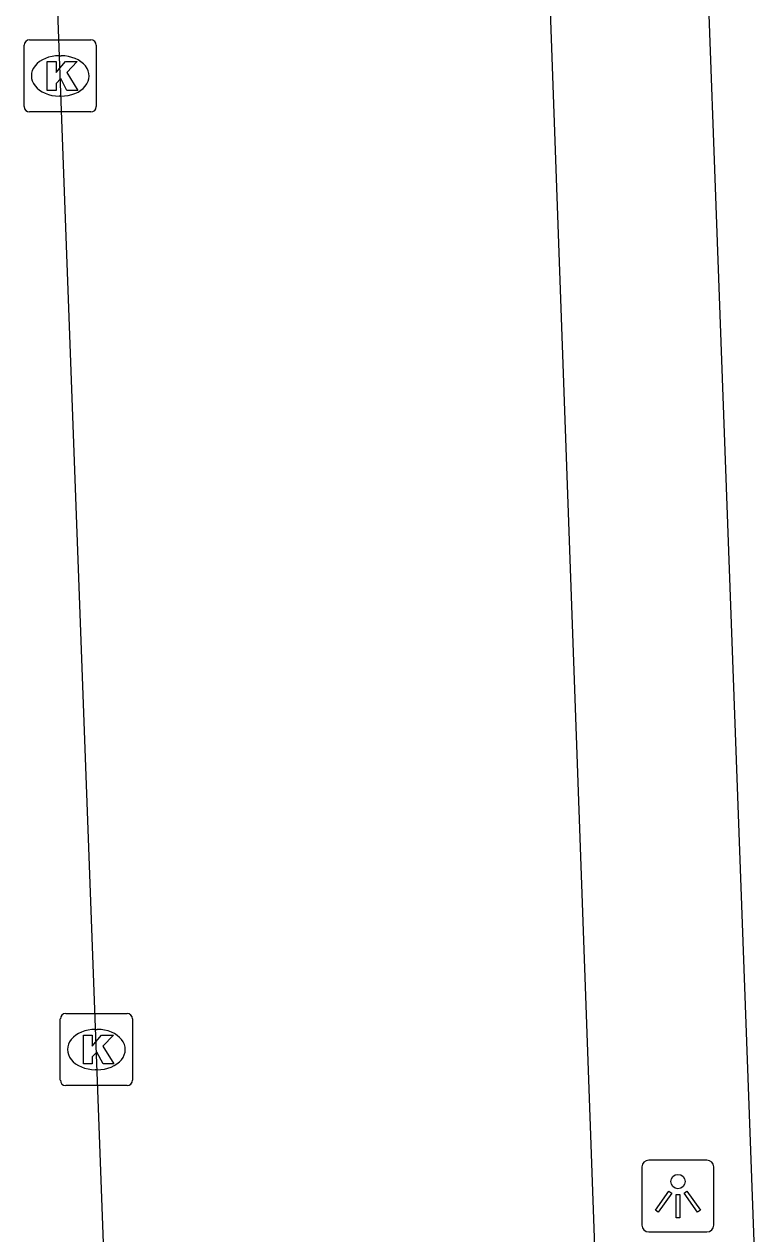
# Model space of a CAD drawing. Extents: x 161084 to 161928, y 385355 to 386522.
# Drawn here: x 161341.53 to 161351.68, y 386428.81 to 386445.59 of the extents above; entities that cross this region are included whole.
import ezdxf

# ---------------------------------------------------------------- set-up
doc = ezdxf.new("R2010")
doc.units = 0
for name, color, linetype in [('IMGEO_Kolk', 7, 'Continuous'), ('IMGEO_Lichtpunt', 7, 'Continuous'), ('IMGEO_Rijbaan_lokaal_open', 7, 'Continuous')]:
    doc.layers.add(name, color=color, linetype=linetype)

msp = doc.modelspace()

# ---------------------------------------------------------------- linework, layer by layer
at = {"layer": 'IMGEO_Kolk'}
for p, q in [((161341.609, 386445.373), (161342.461, 386445.373)), ((161341.534, 386444.447), (161341.534, 386445.299)), ((161342.535, 386445.299), (161342.535, 386444.447)), ((161342.022, 386445.153), (161342.047, 386445.153)), ((161342.045, 386444.593), (161342.02, 386444.593)), ((161342.461, 386444.373), (161341.609, 386444.373)), ((161342.036, 386430.941), (161342.036, 386431.793)), ((161342.111, 386431.867), (161342.963, 386431.867)), ((161343.037, 386431.793), (161343.037, 386430.941)), ((161342.524, 386431.647), (161342.549, 386431.647)), ((161342.547, 386431.087), (161342.522, 386431.087)), ((161342.963, 386430.867), (161342.111, 386430.867))]:
    msp.add_line(p, q, dxfattribs=at)
for points in [[(161341.609, 386445.373), (161342.461, 386445.373)], [(161341.534, 386444.447), (161341.534, 386445.299)], [(161342.535, 386445.299), (161342.535, 386444.447)], [(161341.855, 386445.073), (161341.978, 386445.073), (161341.978, 386444.922), (161342.108, 386445.073), (161342.272, 386445.073), (161342.126, 386444.922), (161342.279, 386444.673), (161342.127, 386444.673), (161342.042, 386444.837), (161341.978, 386444.77), (161341.978, 386444.673), (161341.855, 386444.673), (161341.855, 386445.073)], [(161342.461, 386444.373), (161341.609, 386444.373)], [(161342.036, 386430.941), (161342.036, 386431.793)], [(161342.111, 386431.867), (161342.963, 386431.867)], [(161343.037, 386431.793), (161343.037, 386430.941)], [(161342.357, 386431.567), (161342.48, 386431.567), (161342.48, 386431.416), (161342.61, 386431.567), (161342.774, 386431.567), (161342.628, 386431.416), (161342.781, 386431.167), (161342.629, 386431.167), (161342.544, 386431.331), (161342.48, 386431.264), (161342.48, 386431.167), (161342.357, 386431.167), (161342.357, 386431.567)], [(161342.963, 386430.867), (161342.111, 386430.867)]]:
    msp.add_lwpolyline(points, dxfattribs=at)
for centre, start, end in [((161341.611, 386445.297), 91.552, 178.448), ((161341.611, 386445.297), 91.552, 178.448), ((161342.459, 386445.297), 1.552, 88.448), ((161342.459, 386445.297), 1.552, 88.448), ((161341.611, 386444.449), 181.552, 268.448), ((161341.611, 386444.449), 181.552, 268.448), ((161342.459, 386444.449), 271.552, 358.448), ((161342.459, 386444.449), 271.552, 358.448), ((161342.113, 386431.791), 91.552, 178.448), ((161342.113, 386431.791), 91.552, 178.448), ((161342.961, 386431.791), 1.552, 88.448), ((161342.961, 386431.791), 1.552, 88.448), ((161342.113, 386430.943), 181.552, 268.448), ((161342.113, 386430.943), 181.552, 268.448), ((161342.961, 386430.943), 271.552, 358.448), ((161342.961, 386430.943), 271.552, 358.448)]:
    msp.add_arc(centre, 0.0765, start, end, dxfattribs=at)
for centre, major_axis, ratio, start_param, end_param in [((161342.021, 386444.873), (-0.387, 0.002), 0.722429, 4.712389, 7.853982), ((161342.046, 386444.873), (-0.39, 0.002), 0.717154, 1.570796, 4.712389), ((161342.523, 386431.367), (-0.387, 0.002), 0.722429, 4.712389, 7.853982), ((161342.548, 386431.367), (-0.39, 0.002), 0.717154, 1.570796, 4.712389)]:
    msp.add_ellipse(centre, major_axis=major_axis, ratio=ratio, start_param=start_param, end_param=end_param, dxfattribs=at)
at = {"layer": 'IMGEO_Lichtpunt'}
for p, q in [((161351.012, 386429.833), (161350.204, 386429.833)), ((161351.012, 386429.833), (161350.204, 386429.833)), ((161350.11, 386429.738), (161350.11, 386428.931)), ((161350.11, 386429.738), (161350.11, 386428.931)), ((161351.106, 386428.931), (161351.106, 386429.738)), ((161351.106, 386428.931), (161351.106, 386429.738)), ((161350.204, 386428.837), (161351.012, 386428.837)), ((161350.204, 386428.837), (161351.012, 386428.837))]:
    msp.add_line(p, q, dxfattribs=at)
for points in [[(161350.484, 386429.402), (161350.523, 386429.374), (161350.335, 386429.112), (161350.297, 386429.139), (161350.484, 386429.402)], [(161350.586, 386429.354), (161350.633, 386429.354), (161350.633, 386429.032), (161350.586, 386429.032), (161350.586, 386429.354)], [(161350.696, 386429.374), (161350.734, 386429.401), (161350.921, 386429.139), (161350.882, 386429.111), (161350.696, 386429.374)]]:
    msp.add_lwpolyline(points, dxfattribs=at)
msp.add_circle((161350.609, 386429.536), 0.0994, dxfattribs=at)
for centre, start, end in [((161350.204, 386429.738), 90, 180), ((161350.204, 386429.738), 90, 180), ((161351.012, 386429.738), 0, 90), ((161351.012, 386429.738), 0, 90), ((161350.204, 386428.931), 180, 270), ((161350.204, 386428.931), 180, 270), ((161351.012, 386428.931), 270, 0), ((161351.012, 386428.931), 270, 360)]:
    msp.add_arc(centre, 0.0946, start, end, dxfattribs=at)
at = {"layer": 'IMGEO_Rijbaan_lokaal_open'}
for points in [[(161349.471, 386428.24), (161348.2, 386463.571)], [(161350.382, 386463.624), (161351.676, 386428.323)], [(161343.983, 386392.397), (161341.789, 386451.505)]]:
    msp.add_lwpolyline(points, dxfattribs=at)

doc.saveas('drawing.dxf')
